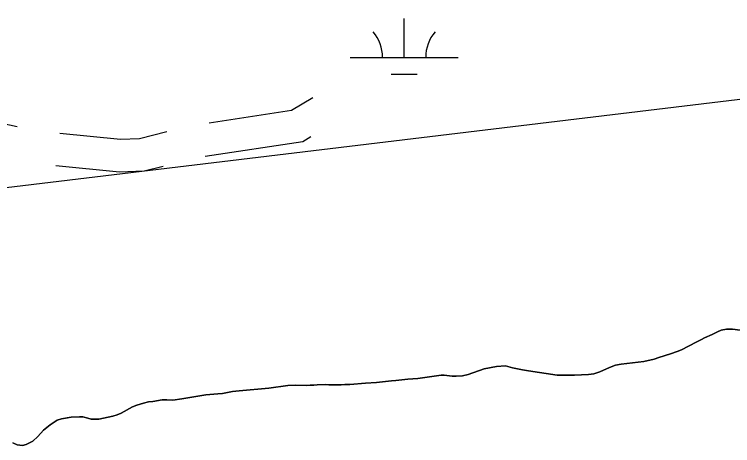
# Model space of a CAD drawing. Extents: x 3263578 to 3301413, y 764927 to 798602.
# Drawn here: x 3287648 to 3288312, y 788594 to 788992 of the extents above; entities that cross this region are included whole.
import ezdxf

# ---------------------------------------------------------------- set-up
doc = ezdxf.new("R2010")
doc.units = 0
for name, color, linetype in [('V-ROAD-CNTR', 7, 'Continuous'), ('V-SITE-VEGE', 7, 'Continuous'), ('V-TOPO-SHOR', 7, 'Continuous'), ('V-WETL-SWMP', 7, 'Continuous')]:
    doc.layers.add(name, color=color, linetype=linetype)

msp = doc.modelspace()

# ---------------------------------------------------------------- linework, layer by layer
at = {"layer": 'V-ROAD-CNTR'}
for points in [[(3287827.62, 788892.04), (3287903.94, 788903.46), (3287923.41, 788915.39)], [(3287569.63, 788844.21), (3287570.9, 788844.05), (3287585.26, 788858.27), (3287602.13, 788881.43), (3287635.94, 788891.56), (3287650.2, 788888.57)], [(3287689.63, 788882.22), (3287745.69, 788876.69), (3287763.32, 788877.37), (3287788.53, 788883.79)], [(3287824.06, 788861.17), (3287914.41, 788874.7), (3287921.77, 788879.21)], [(3287686.02, 788852.43), (3287744.78, 788846.63), (3287767.65, 788847.51), (3287785.16, 788851.97)]]:
    msp.add_lwpolyline(points, dxfattribs=at)
at = {"layer": 'V-SITE-VEGE'}
for points in [[(3288330.19, 788698.97), (3288311.46, 788701.4), (3288305.75, 788701.41), (3288301.03, 788700.26), (3288297.6, 788698.98), (3288292.74, 788696.55), (3288285.59, 788693.26), (3288282.73, 788691.69), (3288277.87, 788689.4), (3288264.28, 788682.26), (3288260.28, 788680.55), (3288254.13, 788678.4), (3288243.27, 788675.12), (3288238.98, 788673.54), (3288229.54, 788671.4), (3288208.38, 788668.98)], [(3288208.38, 788668.98), (3288203.24, 788667.98), (3288197.66, 788665.97), (3288188.94, 788661.98), (3288183.36, 788660.12), (3288178.22, 788659.4), (3288165.49, 788658.69), (3288149.34, 788658.98), (3288122.75, 788662.71), (3288117.31, 788663.71), (3288108.17, 788665.71), (3288101.73, 788667.57), (3288093.16, 788666.71), (3288082, 788664.57), (3288067.14, 788659.43), (3288061.7, 788658.29), (3288056.13, 788657.86), (3288052.41, 788658), (3288044.98, 788658.86), (3288041.98, 788658.72), (3288020.67, 788655.86), (3288011.23, 788655.15), (3288000.37, 788654.01), (3287996.23, 788653.73), (3287982.5, 788652.02), (3287972.06, 788651.59), (3287957.77, 788650.31), (3287953.19, 788650.16), (3287949.76, 788649.88), (3287938.32, 788649.88), (3287935.18, 788650.17)], [(3287935.18, 788650.17), (3287927.46, 788649.88), (3287924.46, 788649.6), (3287921.03, 788649.6), (3287917.6, 788649.31), (3287907.16, 788649.46), (3287900.44, 788649.32), (3287882.71, 788646.75), (3287855.26, 788644.33), (3287849.4, 788643.61), (3287840.11, 788641.9), (3287835.68, 788641.75), (3287824.53, 788640.61), (3287802.37, 788637.05), (3287794.22, 788635.9), (3287788.64, 788636.19), (3287784.21, 788636.19), (3287775.63, 788634.62), (3287771.48, 788634.19), (3287767.05, 788633.05), (3287760.91, 788631.05), (3287756.9, 788629.48), (3287746.46, 788623.76), (3287742.6, 788622.19), (3287738.6, 788621.05), (3287725.59, 788618.33), (3287718.59, 788618.33), (3287715.44, 788619.05), (3287711.01, 788620.48), (3287707.72, 788620.48), (3287700, 788619.91), (3287691.14, 788618.63), (3287687.13, 788617.34), (3287680.7, 788612.91), (3287674.41, 788607.91), (3287669.26, 788602.05), (3287664.54, 788597.91), (3287658.68, 788594.76), (3287655.11, 788593.76), (3287650.25, 788594.48), (3287646.1, 788596.19)]]:
    msp.add_lwpolyline(points, dxfattribs=at)
at = {"layer": 'V-TOPO-SHOR'}
for points in [[(3287927.46, 788649.88), (3287935.18, 788650.17), (3287938.33, 788649.88), (3287949.76, 788649.88), (3287953.19, 788650.16), (3287957.77, 788650.31), (3287972.06, 788651.59), (3287982.5, 788652.02), (3287996.23, 788653.73), (3288000.37, 788654.01), (3288011.24, 788655.15), (3288020.67, 788655.86), (3288041.98, 788658.72), (3288044.98, 788658.86), (3288052.41, 788658), (3288056.13, 788657.86), (3288061.7, 788658.29), (3288067.14, 788659.43), (3288082, 788664.57), (3288093.16, 788666.71), (3288101.73, 788667.57), (3288108.17, 788665.71), (3288117.31, 788663.71), (3288122.75, 788662.71), (3288149.34, 788658.98), (3288165.49, 788658.69), (3288178.22, 788659.4), (3288183.36, 788660.12), (3288188.94, 788661.98), (3288197.66, 788665.98), (3288203.24, 788667.98), (3288208.38, 788668.98), (3288229.54, 788671.4), (3288238.98, 788673.54), (3288243.27, 788675.12), (3288254.13, 788678.4), (3288260.28, 788680.55), (3288264.28, 788682.26), (3288277.87, 788689.4), (3288282.73, 788691.69), (3288285.59, 788693.26), (3288292.74, 788696.55), (3288297.6, 788698.98), (3288301.03, 788700.26), (3288305.75, 788701.41), (3288311.46, 788701.4), (3288330.19, 788698.97)], [(3287646.1, 788596.19), (3287650.25, 788594.48), (3287655.11, 788593.76), (3287658.68, 788594.76), (3287664.54, 788597.91), (3287669.26, 788602.05), (3287674.41, 788607.91), (3287680.7, 788612.91), (3287687.13, 788617.34), (3287691.14, 788618.63), (3287694.85, 788619.2), (3287700, 788619.91), (3287707.72, 788620.48), (3287711.01, 788620.48), (3287715.44, 788619.05), (3287718.59, 788618.33), (3287725.59, 788618.33), (3287738.6, 788621.05), (3287742.6, 788622.19), (3287746.46, 788623.76), (3287756.9, 788629.48), (3287760.91, 788631.05), (3287767.05, 788633.05), (3287771.48, 788634.19), (3287775.63, 788634.62), (3287784.21, 788636.19), (3287788.64, 788636.19), (3287794.22, 788635.9), (3287802.37, 788637.05), (3287824.53, 788640.61), (3287835.68, 788641.75), (3287840.11, 788641.9), (3287849.4, 788643.61), (3287855.26, 788644.33), (3287882.71, 788646.75), (3287900.44, 788649.32), (3287907.16, 788649.46), (3287917.6, 788649.31), (3287921.03, 788649.6), (3287924.46, 788649.6), (3287927.46, 788649.88)]]:
    msp.add_lwpolyline(points, dxfattribs=at)
at = {"layer": 'V-WETL-SWMP'}
for p, q in [((3288007.89, 788952.36), (3288007.89, 788988.36)), ((3287957.89, 788952.36), (3288057.89, 788952.37)), ((3287995.89, 788936.93), (3288019.89, 788936.93))]:
    msp.add_line(p, q, dxfattribs=at)
msp.add_lwpolyline([(3288517.98, 788937.36), (3287496.37, 788814.51), (3287025.56, 788708.46), (3286964.02, 788700.78), (3286940.95, 788710.02), (3286927.1, 788736.17), (3286911.74, 788819.26), (3286916.37, 788880.8), (3286927.14, 788913.1), (3286930.23, 788950.03), (3286953.32, 789023.87), (3286945.98, 789187.88), (3286927.21, 789186.96), (3286805.64, 789094.68), (3286761.02, 789068.53), (3286705.63, 789043.93), (3286625.62, 789033.18), (3286539.46, 789030.12), (3286484.08, 789027.05), (3286431.77, 789034.76), (3286390.23, 789054.77), (3286297.94, 789107.1)], dxfattribs=at)
for centre, start, end in [((3287952.65, 788952.83), 359.23235, 40.77601), ((3288063.13, 788952.84), 139.23234, 180.776)]:
    msp.add_arc(centre, 35.25, start, end, dxfattribs=at)

doc.saveas('drawing.dxf')
